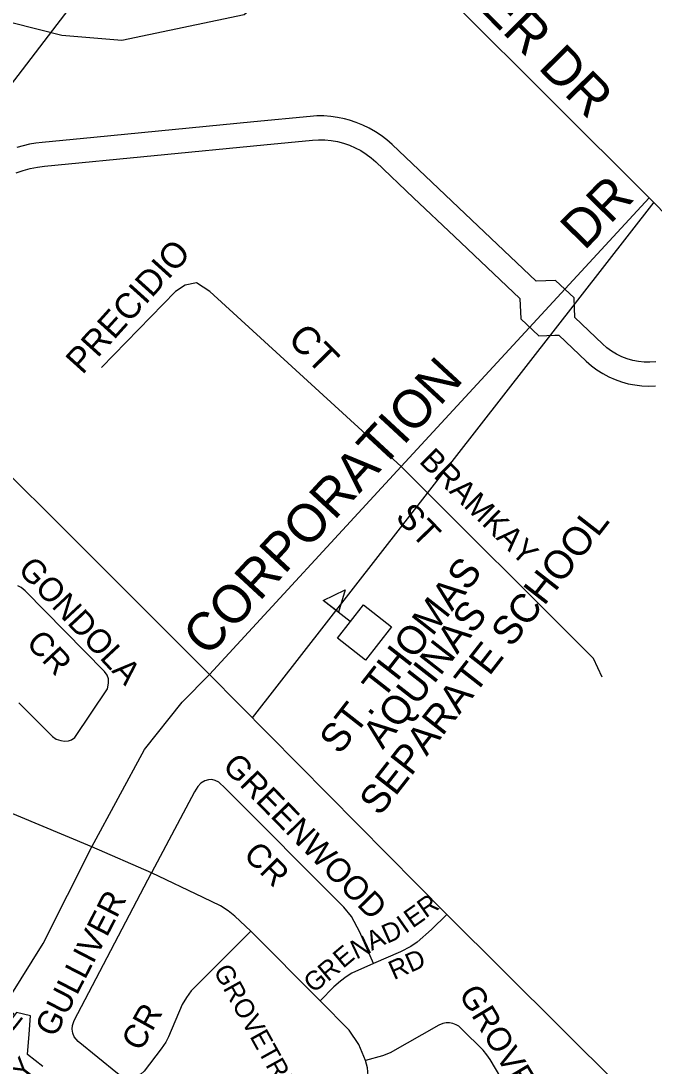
# Model space of a CAD drawing. Extents: x 586326 to 623965, y 4819854 to 4857850.
# Drawn here: x 603459 to 604125, y 4843230 to 4844329 of the extents above; entities that cross this region are included whole.
import ezdxf

# ---------------------------------------------------------------- set-up
doc = ezdxf.new("R2010")
doc.units = 0
for name, color, linetype in [('Lots_Concessions', 7, 'Continuous'), ('Major Rds and Hwys', 7, 'Continuous'), ('Minor Rd Lbls', 7, 'Continuous'), ('Minor Rds', 7, 'Continuous'), ('Park Outlines', 7, 'Continuous'), ('Proposed Secondary Rds', 7, 'Continuous'), ('School Syms_Lbls', 7, 'Continuous'), ('Secondary Rds Lbls', 7, 'Continuous')]:
    doc.layers.add(name, color=color, linetype=linetype)

msp = doc.modelspace()

# ---------------------------------------------------------------- linework, layer by layer
at = {"layer": 'Lots_Concessions'}
for p, q in [((603269.5, 4844028.1), (603679.1, 4844563.5)), ((603702.1, 4843596.1), (604124.6, 4844138.3))]:
    msp.add_line(p, q, dxfattribs=at)
at = {"layer": 'Major Rds and Hwys'}
for points in [[(603656.9, 4843641.7), (603284.7, 4844013.1), (603274.1, 4844023.7)], [(603906.5, 4843389.5), (603656.9, 4843641.7)], [(604147.7, 4843149.7), (603906.5, 4843389.5)]]:
    msp.add_lwpolyline(points, dxfattribs=at)
at = {"layer": 'Minor Rds'}
for points in [[(603812.5, 4844448.8), (603712.5, 4844350.5), (603693.4, 4844335.1), (603564.7, 4844308.4), (603501.8, 4844313.4), (603449.3, 4844326.7), (603410.6, 4844345.9), (603379.3, 4844366.7), (603239.7, 4844493.8)], [(603858.7, 4843860.3), (603657.4, 4844044.5), (603643.5, 4844053.5), (603631.3, 4844050.9), (603621.2, 4844044.4), (603543.4, 4843964.4)], [(604070.1, 4843638.9), (604060.8, 4843658.6), (603858.7, 4843860.3)], [(603456.5, 4843612), (603491.9, 4843576.6), (603495.9, 4843573.7), (603500.6, 4843572.2), (603504.6, 4843571.7), (603508.7, 4843572.1), (603511.8, 4843573.2), (603515.5, 4843575.4), (603549.7, 4843626.7), (603550.9, 4843632.5), (603550.8, 4843637.1), (603549.3, 4843641.2), (603546.6, 4843644.8), (603463, 4843729.7), (603458.9, 4843733.3), (603455.5, 4843735)], [(603533.4, 4843460.6), (603426.4, 4843505.1), (603415.7, 4843510.2), (603404.2, 4843516.8), (603394.6, 4843523.2), (603386.4, 4843529.9), (603377.9, 4843538.3), (603370.4, 4843546.8), (603362.7, 4843557.6), (603354.1, 4843572.4)], [(603829.6, 4843338.1), (603815.2, 4843370.9), (603806.2, 4843387.5), (603798.1, 4843397.2), (603673.4, 4843522.4), (603666.8, 4843528.5), (603663.1, 4843530.4), (603659.5, 4843531.3), (603655.9, 4843531), (603652, 4843530), (603648, 4843527.5), (603644.6, 4843524), (603641.1, 4843518.3), (603596.1, 4843433.1)], [(603596.1, 4843433.1), (603533.4, 4843460.6)], [(603700.6, 4843371.9), (603644.6, 4843316.3), (603637.8, 4843309.1), (603632.7, 4843302.2), (603628.2, 4843294.8), (603613.9, 4843260.8), (603611.2, 4843255.1), (603606.3, 4843248.1), (603588.3, 4843224.8), (603584.7, 4843221.5), (603580.7, 4843219.1), (603576.7, 4843217.6), (603572.8, 4843217.1), (603569.2, 4843217.7), (603564.6, 4843219.4), (603560.2, 4843222.4), (603519, 4843256.1), (603514.8, 4843260.9), (603513.3, 4843264.8), (603512.6, 4843268.8), (603512.9, 4843272.9), (603514.8, 4843278), (603596.1, 4843433.1)], [(603700.6, 4843371.9), (603683.6, 4843387.8), (603676.8, 4843393.3), (603668.5, 4843398.5), (603650.4, 4843407.4), (603596.1, 4843433.1)], [(603906.5, 4843389.5), (603890.4, 4843373.6), (603875.5, 4843360.4), (603868.6, 4843355.8), (603857.9, 4843350.2), (603829.6, 4843338.1)], [(603773.3, 4843298.7), (603700.6, 4843371.9)], [(603829.6, 4843338.1), (603806.8, 4843327.6), (603800.6, 4843323.9), (603794.7, 4843319.5), (603787.7, 4843313.3), (603773.3, 4843298.7)], [(603821.1, 4843236.1), (603814, 4843252.7), (603804, 4843268), (603773.3, 4843298.7)], [(603974.6, 4843199), (603952.1, 4843236.9), (603948.8, 4843241.9), (603944.7, 4843246.7), (603922.4, 4843268.9), (603919.3, 4843272), (603916.5, 4843273.5), (603912.9, 4843275), (603909.3, 4843275.7), (603905.9, 4843275.6), (603902.4, 4843275), (603898.2, 4843273), (603847.1, 4843243.9), (603839, 4843240.7), (603821.1, 4843236.1)], [(603779.7, 4843132.9), (603803.2, 4843160.4), (603809.9, 4843168.5), (603814.6, 4843176.2), (603817.2, 4843181.7), (603819.6, 4843188), (603821.6, 4843195), (603822.9, 4843202.2), (603824.1, 4843211.2), (603824, 4843219.8), (603823.1, 4843228.4), (603821.1, 4843236.1)]]:
    msp.add_lwpolyline(points, dxfattribs=at)
at = {"layer": 'Park Outlines'}
for points in [[(604126.3, 4843970.5), (604120.2, 4843970), (604114.1, 4843970.1), (604108.1, 4843970.8), (604102.1, 4843972), (604096.3, 4843973.6), (604090.6, 4843975.8), (604085.1, 4843978.5), (604079.9, 4843981.6), (604075, 4843985.2), (604070.4, 4843989.2), (604041.1, 4844016.9), (604040.4, 4844037.7), (604020.9, 4844056.1), (604000.4, 4844055.4), (603918.9, 4844132.6), (603849, 4844198.8), (603843.4, 4844203.7), (603837.6, 4844208.2), (603831.4, 4844212.3), (603825, 4844216), (603818.3, 4844219.3), (603811.4, 4844222.1), (603804.4, 4844224.4), (603798.8, 4844225.9), (603791.7, 4844227.4), (603784.5, 4844228.4), (603777.3, 4844228.9), (603770, 4844228.9), (603762.8, 4844228.4), (603703.6, 4844222.7), (603535.3, 4844206.4), (603481.2, 4844201.1), (603474.3, 4844200.3), (603467.6, 4844199.1), (603460.9, 4844197.5), (603454.3, 4844195.7)], [(603453.8, 4844169), (603461, 4844171.6), (603468.4, 4844173.7), (603476, 4844175.2), (603483.6, 4844176.2), (603714, 4844198.6), (603765.2, 4844203.5), (603771.8, 4844203.9), (603778.4, 4844203.8), (603785, 4844203.1), (603791.5, 4844202), (603797.9, 4844200.3), (603804.1, 4844198.2), (603810.2, 4844195.5), (603816, 4844192.5), (603821.6, 4844188.9), (603826.9, 4844185), (603831.8, 4844180.6), (603871.7, 4844142.9), (603914.5, 4844102.3), (603983.5, 4844037), (603984.3, 4844015.6), (604003.2, 4843997.7), (604020, 4843998.3), (604024.2, 4843998.5), (604053.2, 4843971), (604058.6, 4843966.3), (604064.4, 4843961.9), (604070.5, 4843958), (604076.9, 4843954.6), (604083.5, 4843951.7), (604090.3, 4843949.3), (604097.3, 4843947.4), (604104.4, 4843946.1), (604111.6, 4843945.3), (604118.8, 4843945), (604126, 4843945.3)], [(603481.7, 4843229.5), (603465.5, 4843242.4), (603467.2, 4843263.8), (603468.7, 4843283), (603454, 4843286.4), (603445.8, 4843275.3), (603437.4, 4843264.5), (603428.7, 4843253.8), (603419.7, 4843243.4), (603509.9, 4843171.6)]]:
    msp.add_lwpolyline(points, dxfattribs=at)
at = {"layer": 'Proposed Secondary Rds'}
for points in [[(604119.4, 4844142.8), (603812.5, 4844448.8)], [(603858.7, 4843860.3), (604119.4, 4844142.8)], [(604578.3, 4843681.5), (604236.5, 4844023.9), (604119.4, 4844142.8)], [(603656.9, 4843641.7), (603858.7, 4843860.3)], [(603533.4, 4843460.6), (603588.8, 4843562.8), (603628.1, 4843612.8), (603656.9, 4843641.7)], [(603364, 4843208.5), (603405.2, 4843249.3), (603419.3, 4843266.5), (603433.3, 4843283.7), (603447.5, 4843303.3), (603482, 4843359.1), (603533.4, 4843460.6)]]:
    msp.add_lwpolyline(points, dxfattribs=at)
at = {"layer": 'School Syms_Lbls'}
msp.add_line((603805.1, 4843697.4), (603776.7, 4843719.6), dxfattribs=at)
for points in [[(603776.7, 4843719.6), (603799.5, 4843730.6), (603792.6, 4843707.1)], [(603791.5, 4843680), (603818.8, 4843714.9), (603848.4, 4843691.7), (603821.1, 4843656.8)]]:
    msp.add_lwpolyline(points, close=True, dxfattribs=at)

# ---------------------------------------------------------------- texts
at = {"layer": 'Minor Rd Lbls'}
for s, height, rotation, p in [('PRECIDIO', 26.61, 47.9139, (603523.3, 4843956.2)), ('CT', 29.27, 314.4078, (603738, 4843993.2)), ('BRAMKAY', 23.95, 315.3563, (603876.5, 4843864.9)), ('ST', 26.61, 314.1232, (603851.4, 4843806.2)), ('GONDOLA', 25, 313.0251, (603454.5, 4843751.1)), ('CR', 25, 313.0251, (603463.1, 4843674.1)), ('GREENWOOD', 25, 314.3704, (603669.5, 4843544.1)), ('CR', 25, 314.3704, (603691.5, 4843451.1)), ('GULLIVER', 25, 62.7004, (603494.5, 4843259.1)), ('R', 20, 35.0738, (603884.4, 4843385.2)), ('E', 20, 35.0738, (603870.5, 4843374.5)), ('I', 20, 35.0738, (603863, 4843368.8)), ('A', 20, 25.2011, (603827.5, 4843351.1)), ('D', 20, 23.9625, (603843.8, 4843358.5)), ('N', 20, 25.2011, (603811.3, 4843341.9)), ('E', 20, 40.1009, (603797.5, 4843332.1)), ('RD', 20, 23.9625, (603850.9, 4843320.3)), ('R', 20, 40.1009, (603781.5, 4843318.1)), ('GROVETREE', 20, 298.9797, (603660.7, 4843330.2)), ('G', 20, 40.1009, (603766.5, 4843306.1)), ('GROVELAND', 25, 300.8811, (603918.5, 4843306.1)), ('CR', 25, 60.8574, (603584.9, 4843244.5))]:
    msp.add_text(s, height=height, rotation=rotation, dxfattribs=at).set_placement(p)
at = {"layer": 'School Syms_Lbls'}
for s, height, p in [('SEPARATE SCHOOL', 30, (603835.9, 4843491.8)), ('ST. THOMAS ', 30, (603793.9, 4843556.4)), ('AQUINAS', 30, (603839.2, 4843562.1)), ('HOLY NAME', 21.87, (603355.6, 4843145.4)), ('OF MARY', 21.87, (603392.8, 4843123.3))]:
    msp.add_text(s, height=height, rotation=52, dxfattribs=at).set_placement(p)
at = {"layer": 'Secondary Rds Lbls'}
for s, height, rotation, p in [('CHRYSLER DR', 40.002, 314.8223, (603785.8, 4844496.3)), ('DR', 39.98, 45.5478, (604051.1, 4844086.7)), ('CORPORATION', 39.996, 47.2424, (603655, 4843659))]:
    msp.add_text(s, height=height, rotation=rotation, dxfattribs=at).set_placement(p)

doc.saveas('drawing.dxf')
